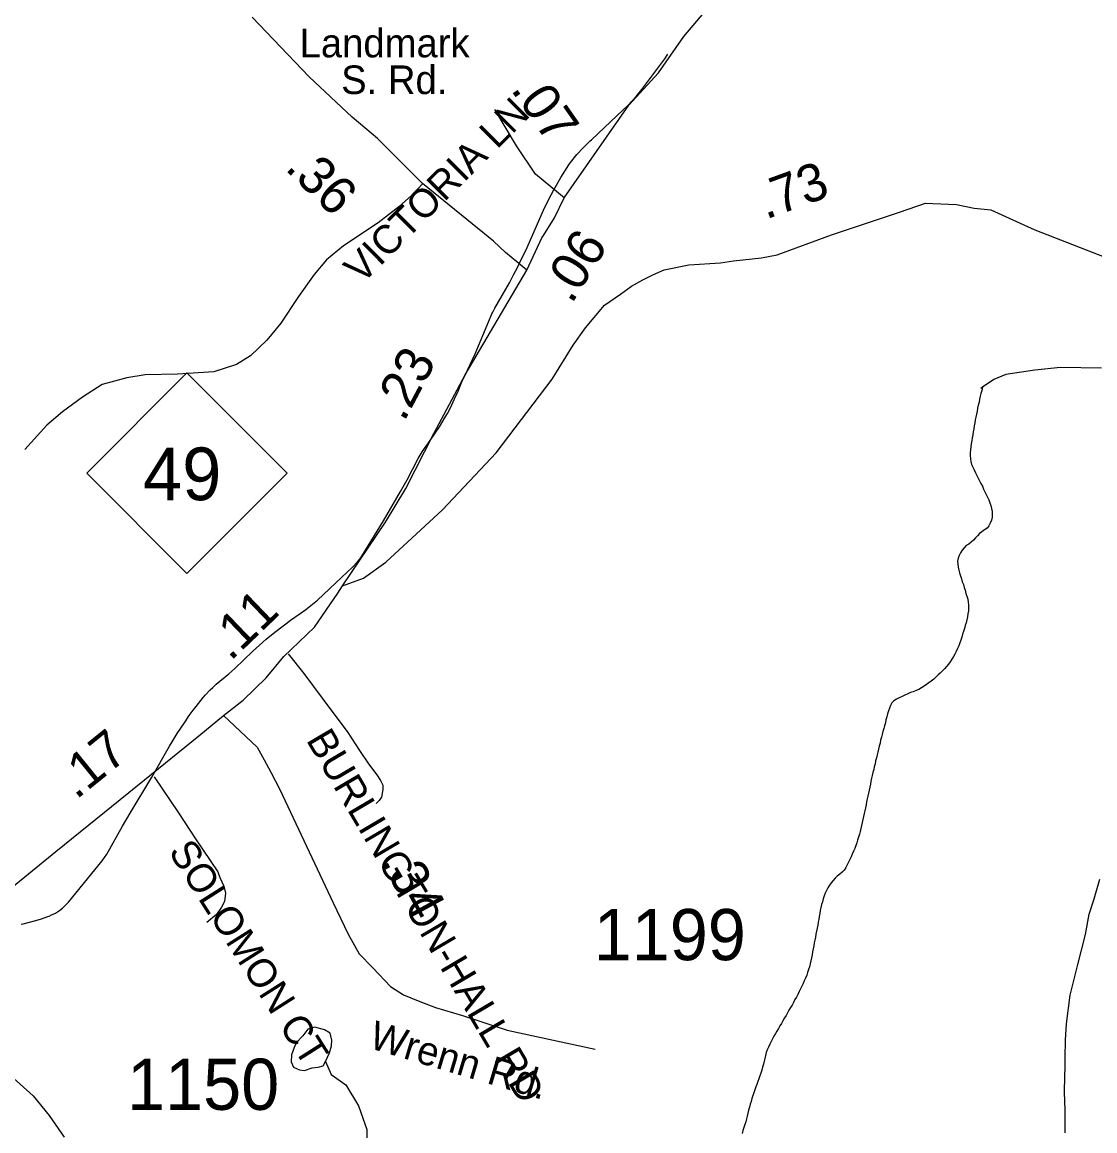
# Model space of a CAD drawing. Extents: x 1950930 to 2061844, y 904556 to 1017002.
# Drawn here: x 1992875 to 1996439, y 951641 to 955325 of the extents above; entities that cross this region are included whole.
import ezdxf

# ---------------------------------------------------------------- set-up
doc = ezdxf.new("R2010")
doc.units = 0
for name, color, linetype in [('Exist Hydrographic Misc Water Feature', 7, 'Continuous'), ('Exist Road Non-System Type 51', 7, 'Continuous'), ('Exist Road Non-System Type 51 Label', 7, 'Continuous'), ('Exist Road Primary NC Attributed', 7, 'Continuous'), ('Exist Road Primary NC Mileage Hundredths English Label', 7, 'Continuous'), ('Exist Road Primary NC Shield CELL', 7, 'Continuous'), ('Exist Road Primary NC Shield Number Label', 7, 'Continuous'), ('Exist Road Primary US Structure Standard Bridge CELL', 7, 'Continuous'), ('Exist Road Secondary Type 41 Attributed', 7, 'Continuous'), ('Exist Road Secondary Type 51 Attributed', 7, 'Continuous'), ('Exist Road Secondary Type 51 Label', 7, 'Continuous'), ('Exist Road Secondary Type 51 Number Label', 7, 'Continuous')]:
    doc.layers.add(name, color=color, linetype=linetype)

msp = doc.modelspace()

# ---------------------------------------------------------------- linework, layer by layer
at = {"layer": 'Exist Hydrographic Misc Water Feature'}
for p, q in [((1994761.6, 954930.6), (1994765.9, 954934.6)), ((1996065.8, 954112.2), (1996060, 954108.2)), ((1993999.7, 953545.2), (1994003.4, 953551.1)), ((1993741.5, 953319.7), (1993750.5, 953326.4)), ((1993475.8, 953081.3), (1993484.2, 953090.7)), ((1993207.8, 952653.3), (1993233.8, 952696.7)), ((1992877.4, 952329.2), (1992919.4, 952340.4)), ((1992877.4, 952329.2), (1992919.4, 952340.4)), ((1992871.7, 952327.7), (1992877.4, 952329.2))]:
    msp.add_line(p, q, dxfattribs=at)
for points in [[(1994886.7, 955048.8), (1994914.6, 955078.8), (1994933.7, 955101.1), (1995009.7, 955203.1), (1995019.8, 955219.2)], [(1994886.7, 955048.8), (1994914.6, 955078.8), (1994933.7, 955101.1), (1995009.7, 955203.1), (1995019.8, 955219.2)], [(1994765.9, 954934.6), (1994851.9, 955015.1), (1994886.7, 955048.8)], [(1994765.9, 954934.6), (1994851.9, 955015.1), (1994886.7, 955048.8)], [(1994697, 954858.8), (1994717.8, 954885.1), (1994738.7, 954907.4), (1994761.6, 954930.6)], [(1994697, 954858.8), (1994717.8, 954885.1), (1994738.7, 954907.4), (1994761.6, 954930.6)], [(1994623.6, 954735.3), (1994641.7, 954768.7), (1994664.6, 954809.5), (1994690.7, 954850.7), (1994697, 954858.8)], [(1994623.6, 954735.3), (1994641.7, 954768.7), (1994664.6, 954809.5), (1994690.7, 954850.7), (1994697, 954858.8)], [(1994534.2, 954538.6), (1994547.8, 954567.1), (1994606.6, 954701), (1994623.6, 954735.3)], [(1994534.2, 954538.6), (1994547.8, 954567.1), (1994606.6, 954701), (1994623.6, 954735.3)], [(1994507.6, 954485.6), (1994520.7, 954510.3), (1994534.2, 954538.6)], [(1994507.6, 954485.6), (1994520.7, 954510.3), (1994534.2, 954538.6)], [(1994438.5, 954361.6), (1994445.7, 954375.1), (1994493.6, 954459.1), (1994507.6, 954485.6)], [(1994438.5, 954361.6), (1994445.7, 954375.1), (1994493.6, 954459.1), (1994507.6, 954485.6)], [(1994425.1, 954331.3), (1994435.6, 954356.4), (1994438.5, 954361.6)], [(1994425.1, 954331.3), (1994435.6, 954356.4), (1994438.5, 954361.6)], [(1994354.4, 954169.4), (1994379.4, 954223.3), (1994425.1, 954331.3)], [(1994354.4, 954169.4), (1994379.4, 954223.3), (1994425.1, 954331.3)], [(1996461.3, 954175.4), (1996325.4, 954178.3), (1996239.2, 954169.5), (1996143.5, 954154.8), (1996103.3, 954138.5), (1996065.8, 954112.2)], [(1994322.8, 954099.7), (1994335.7, 954129.8), (1994354.4, 954169.4)], [(1994322.8, 954099.7), (1994335.7, 954129.8), (1994354.4, 954169.4)], [(1996065.8, 954112.2), (1996063.1, 954101.6), (1996060.6, 954091.9), (1996058.2, 954082.1), (1996056.1, 954072.3), (1996054.1, 954062.4), (1996051.6, 954052.7), (1996049.6, 954042.9), (1996047.5, 954033), (1996045.5, 954023.2), (1996043.8, 954013.2), (1996041.4, 954003.5), (1996039.7, 953993.6), (1996038.1, 953984.1), (1996036.4, 953974.2), (1996034.8, 953964.3), (1996033.2, 953954.4), (1996031.1, 953944.5), (1996029.9, 953935), (1996028, 953924.3), (1996027.2, 953914.3), (1996025.8, 953904.8), (1996025, 953894.8), (1996025, 953885.1), (1996025.4, 953874.4), (1996027.2, 953865.2), (1996029.5, 953855.5), (1996033.4, 953846.4), (1996037.5, 953837.3), (1996042.2, 953828.1), (1996046.7, 953818.8), (1996051, 953809.6), (1996055.7, 953801.6), (1996060, 953792.4), (1996065.4, 953783.1), (1996069.3, 953773.9), (1996073.4, 953764.8), (1996077.9, 953756.1), (1996081.8, 953746.9), (1996086.3, 953737.7), (1996089.8, 953728.6), (1996093, 953719.6), (1996095.5, 953709.5), (1996097.8, 953699.8), (1996098.2, 953690.1), (1996097.5, 953680), (1996095.3, 953670.2), (1996091.2, 953660.6), (1996086.7, 953651.6), (1996080.7, 953643.6), (1996072.5, 953637.9), (1996063.9, 953632.3), (1996056.1, 953625.8), (1996049, 953618.8), (1996042.2, 953611.3), (1996035.6, 953604.1), (1996028.4, 953597.2), (1996019.8, 953591.1), (1996011.6, 953585.9), (1996004.9, 953578.4), (1995998.1, 953570.5), (1995992.4, 953562.4), (1995987.6, 953553.4), (1995984.4, 953544.6), (1995983.1, 953534.6), (1995984, 953524), (1995984.8, 953514), (1995987, 953504.4), (1995989.3, 953495.2), (1995992.8, 953485.2), (1995995.8, 953475.5), (1995998.5, 953466.1), (1996002, 953456.3), (1996004.7, 953447.3), (1996007.7, 953437.5), (1996010.8, 953427.3), (1996013.9, 953418.4), (1996016.6, 953408.6), (1996018.2, 953398.6), (1996019.2, 953388.7), (1996019.6, 953378.9), (1996018.8, 953369.3), (1996017.2, 953359.4), (1996015.5, 953349.5), (1996013.5, 953339.6), (1996011, 953329.9), (1996008.1, 953320.1), (1996006.1, 953310.3), (1996002.8, 953300.3), (1995999.5, 953291.4), (1995996.7, 953281.7), (1995993.8, 953272.1), (1995990.1, 953262.8), (1995986.8, 953253.2), (1995982.7, 953244.5), (1995978.6, 953234.5), (1995974.1, 953225.5), (1995969.4, 953217.3), (1995964.1, 953208.4), (1995958.5, 953200.3)], [(1994287.4, 954025.3), (1994297.4, 954044.2), (1994311.5, 954073.6), (1994322.8, 954099.7)], [(1994287.4, 954025.3), (1994297.4, 954044.2), (1994311.5, 954073.6), (1994322.8, 954099.7)], [(1994230.1, 953935.5), (1994261.7, 953981.1), (1994280.6, 954012.7), (1994287.4, 954025.3)], [(1994230.1, 953935.5), (1994261.7, 953981.1), (1994280.6, 954012.7), (1994287.4, 954025.3)], [(1994003.4, 953551.1), (1994074.7, 953668.5), (1994131.7, 953765.9), (1994153.5, 953805.1), (1994190.6, 953875.3), (1994203.7, 953897.3), (1994230.1, 953935.5)], [(1994003.4, 953551.1), (1994074.7, 953668.5), (1994131.7, 953765.9), (1994153.5, 953805.1), (1994190.6, 953875.3), (1994203.7, 953897.3), (1994230.1, 953935.5)], [(1993916.8, 953462), (1993973.4, 953515.9), (1993988.6, 953531.7), (1993999.7, 953545.2)], [(1993916.8, 953462), (1993973.4, 953515.9), (1993988.6, 953531.7), (1993999.7, 953545.2)], [(1993750.5, 953326.4), (1993766.7, 953338.3), (1993798.7, 953360.5), (1993816.8, 953374.1), (1993855.7, 953405.2), (1993895.7, 953442.1), (1993916.8, 953462)], [(1993750.5, 953326.4), (1993766.7, 953338.3), (1993798.7, 953360.5), (1993816.8, 953374.1), (1993855.7, 953405.2), (1993895.7, 953442.1), (1993916.8, 953462)], [(1993640.8, 953235.7), (1993685.7, 953275.2), (1993713.6, 953298), (1993741.5, 953319.7)], [(1993640.8, 953235.7), (1993685.7, 953275.2), (1993713.6, 953298), (1993741.5, 953319.7)], [(1993561.1, 953159.8), (1993580.7, 953177.7), (1993640.8, 953235.7)], [(1993561.1, 953159.8), (1993580.7, 953177.7), (1993640.8, 953235.7)], [(1995958.5, 953200.3), (1995952.8, 953192.2), (1995946, 953184.3), (1995939.7, 953177.1), (1995932.5, 953169.7), (1995925.5, 953162.7), (1995917.9, 953156.1), (1995910.7, 953149), (1995903.4, 953142.5), (1995895.6, 953136), (1995887.4, 953130.4), (1995879.6, 953124.2), (1995871.4, 953118.6), (1995862.8, 953112.9), (1995853.9, 953108.2), (1995844.7, 953104.3), (1995835.5, 953100.4), (1995826.1, 953097.4), (1995817, 953093.6), (1995807.8, 953088.9), (1995798.6, 953085), (1995788.7, 953079.9), (1995779.7, 953076), (1995771.1, 953070.5), (1995764.8, 953063.3), (1995760, 953055.1), (1995756.1, 953046.4), (1995752.9, 953037.2), (1995750, 953027.4), (1995747.3, 953016.9), (1995744.9, 953007.1), (1995742.8, 952997.3), (1995739.9, 952987.6), (1995737.5, 952977.8), (1995734.4, 952968.1), (1995731.9, 952958.3), (1995730.1, 952949.2), (1995727.2, 952939.6), (1995725.2, 952929.7), (1995722.7, 952920), (1995720.3, 952910.1), (1995717.6, 952900), (1995715.5, 952890.6), (1995713.1, 952880.8), (1995710.6, 952870.7), (1995708.6, 952861.2), (1995706.1, 952851.4), (1995704.3, 952842.4), (1995701.6, 952832.2), (1995699.5, 952822.4), (1995697.3, 952813.1), (1995695, 952803.2), (1995693, 952793.4), (1995690.9, 952783.5), (1995688.9, 952773.7), (1995686.4, 952763.9), (1995684.8, 952754), (1995682.7, 952744.2), (1995680.7, 952734.3), (1995678.6, 952724.5), (1995676.6, 952714.7), (1995674.5, 952704.9), (1995672.5, 952695.5), (1995670.4, 952685.6), (1995668, 952675.5), (1995665.9, 952665.9), (1995663.9, 952656.2), (1995661.4, 952646.3), (1995658.9, 952636.6), (1995656.5, 952627.3), (1995653.6, 952617.5), (1995650.7, 952607.8), (1995647.9, 952598.1), (1995644.6, 952589.2), (1995640.9, 952579.3), (1995636.8, 952570.6), (1995633.1, 952560.5), (1995629, 952551.8), (1995624.9, 952542.7), (1995620.6, 952534.1), (1995616.1, 952525), (1995611.2, 952516), (1995605.6, 952507.9), (1995599.3, 952500.8), (1995591.5, 952494.3), (1995583.1, 952487.8), (1995576.1, 952481.2), (1995569.5, 952473.2), (1995562.8, 952465.3), (1995557.6, 952457.2), (1995551.9, 952449.1), (1995547.2, 952440.1), (1995542.7, 952431.5), (1995539, 952422.2), (1995536.1, 952412.6), (1995533.7, 952402.7), (1995531.2, 952393), (1995528.7, 952383.3), (1995526.7, 952373.4), (1995525, 952363.5)], [(1993507.7, 953114.8), (1993519.6, 953125.3), (1993561.1, 953159.8)], [(1993507.7, 953114.8), (1993519.6, 953125.3), (1993561.1, 953159.8)], [(1993484.2, 953090.7), (1993498.7, 953106.8), (1993507.7, 953114.8)], [(1993484.2, 953090.7), (1993498.7, 953106.8), (1993507.7, 953114.8)], [(1993443.2, 953039.1), (1993452.6, 953051.7), (1993475.8, 953081.3)], [(1993443.2, 953039.1), (1993452.6, 953051.7), (1993475.8, 953081.3)], [(1993373.2, 952934.1), (1993389.6, 952961.2), (1993415.7, 953000.8), (1993429.6, 953021.4), (1993443.2, 953039.1)], [(1993373.2, 952934.1), (1993389.6, 952961.2), (1993415.7, 953000.8), (1993429.6, 953021.4), (1993443.2, 953039.1)], [(1993233.8, 952696.7), (1993305.8, 952816.2), (1993364.6, 952920), (1993373.2, 952934.1)], [(1993233.8, 952696.7), (1993305.8, 952816.2), (1993364.6, 952920), (1993373.2, 952934.1)], [(1993140.7, 952539), (1993155.7, 952561.3), (1993207.8, 952653.3)], [(1993140.7, 952539), (1993155.7, 952561.3), (1993207.8, 952653.3)], [(1992998.2, 952374.1), (1993008.6, 952381.7), (1993028.9, 952401.2), (1993140.7, 952539)], [(1992998.2, 952374.1), (1993008.6, 952381.7), (1993028.9, 952401.2), (1993140.7, 952539)], [(1992972.1, 952358.8), (1992985.5, 952365.2), (1992998.2, 952374.1)], [(1992972.1, 952358.8), (1992985.5, 952365.2), (1992998.2, 952374.1)], [(1992919.4, 952340.4), (1992938.7, 952346.2), (1992959.6, 952353.3)], [(1992919.4, 952340.4), (1992938.7, 952346.2), (1992959.6, 952353.3)], [(1992959.6, 952353.3), (1992963.7, 952354.8), (1992972.1, 952358.8)], [(1992959.6, 952353.3), (1992963.7, 952354.8), (1992972.1, 952358.8)], [(1995525, 952363.5), (1995523.4, 952353.6), (1995521.8, 952343.7), (1995520.1, 952334.3), (1995518.5, 952324.3), (1995516.4, 952314.5), (1995514.4, 952304.6), (1995512.3, 952294.8), (1995510.3, 952284.9), (1995508.2, 952275.2), (1995506.6, 952265.7), (1995504.9, 952255.7), (1995502.9, 952245.9), (1995501.3, 952236), (1995499.6, 952226.1), (1995497.6, 952216.3), (1995495.5, 952206.5), (1995493.3, 952196.7), (1995490.4, 952186.9), (1995487.9, 952177.2), (1995484.6, 952167.6), (1995481.4, 952158.2), (1995477.3, 952148.8), (1995473.6, 952139.6), (1995469.3, 952130.8), (1995465.2, 952121.8), (1995460.7, 952113.1), (1995456.4, 952104.1), (1995451.8, 952095), (1995447.3, 952085.9), (1995442.4, 952077.3), (1995437.9, 952068.3), (1995432.8, 952059.4), (1995427.8, 952051.2), (1995422.5, 952042.2), (1995417.8, 952033.7), (1995412.9, 952024.6), (1995407.8, 952016.4), (1995402.4, 952007.5), (1995397.5, 951998.5), (1995392.4, 951990.4), (1995387.5, 951981.4), (1995382.5, 951972.8), (1995377.4, 951964.7), (1995372.5, 951955.6), (1995367.6, 951946.7), (1995363.3, 951938), (1995358.7, 951929), (1995354.6, 951919.8), (1995350.1, 951911.1), (1995347.3, 951901.8), (1995344.4, 951892.2), (1995341.9, 951882.3), (1995339.9, 951872.5), (1995337.4, 951862.7), (1995334.6, 951853.1), (1995332.1, 951843.3), (1995329.2, 951833.6), (1995325.5, 951824.4), (1995322.7, 951814.7), (1995319, 951805.9), (1995315.7, 951795.9), (1995312, 951787.1), (1995308.7, 951777.4), (1995305.4, 951767.4), (1995302.6, 951758.5), (1995299.3, 951748.8), (1995296.4, 951739.1), (1995293.5, 951729.8), (1995291.3, 951720.4), (1995288.6, 951710.3), (1995286.2, 951700.4), (1995283.7, 951690.7), (1995281.2, 951681), (1995278.8, 951671.2), (1995275.5, 951662.3), (1995272.6, 951652.7), (1995269.8, 951642.9), (1995267.3, 951632.8)], [(1993882.4, 951871.7), (1993895.9, 951900.1), (1993902.1, 951923.9), (1993903.5, 951943.1), (1993897.5, 951965.6), (1993879.1, 951977.4), (1993847.3, 951985.4), (1993823.3, 951979.3), (1993807.7, 951957), (1993785.8, 951935.1), (1993778, 951918.8), (1993770, 951894.4), (1993768.2, 951870.7), (1993776.4, 951852.5), (1993796.3, 951844.6), (1993812.9, 951842.4), (1993838.1, 951851.3), (1993858.4, 951853), (1993874.4, 951857.9), (1993882.4, 951871.7)], [(1993882.4, 951871.7), (1993901.4, 951828.6), (1993949.8, 951794.5), (1993992.5, 951724.6), (1994019.3, 951645.5), (1994019.8, 951595.5)]]:
    msp.add_lwpolyline(points, dxfattribs=at)
at = {"layer": 'Exist Road Non-System Type 51'}
for points in [[(1994207, 954790.5), (1994168, 954749), (1994126.4, 954712.2), (1994057.6, 954658.3), (1993942.5, 954582.3), (1993886.1, 954535.8), (1993844.4, 954486.7), (1993792.9, 954413.2), (1993734.1, 954324.9), (1993687.5, 954268.6), (1993633.6, 954217.1), (1993587, 954187.6), (1993511, 954163.1), (1993390.9, 954155.8), (1993283, 954153.3), (1993221.8, 954143.5), (1993140.9, 954121.4), (1993074.6, 954079.8), (1993008.5, 954030.8), (1992957, 953986.6), (1992883.4, 953905.8)], [(1993758, 953226.2), (1993810.1, 953160.9), (1993871, 953078.6), (1993956.5, 952964.8), (1993995.5, 952905.7), (1994025, 952861.3), (1994053.1, 952824.1), (1994064.9, 952805.1), (1994072.6, 952789.7), (1994073.1, 952775.1), (1994068.1, 952749.8), (1994060.4, 952738.9), (1994051.2, 952729.3)], [(1993313.5, 952817.9), (1993394, 952697.8), (1993450.4, 952611.8), (1993524.4, 952501.6), (1993531.6, 952482.8), (1993544.6, 952453.9), (1993550.4, 952430.8), (1993547.1, 952403), (1993537, 952384.2), (1993519.8, 952360.4), (1993487.9, 952333.6)]]:
    msp.add_lwpolyline(points, dxfattribs=at)
at = {"layer": 'Exist Road Primary NC Attributed'}
for points in [[(1994675.4, 954742.1), (1994890.9, 955049.2), (1994989.1, 955157.2), (1995072.9, 955277.5), (1995147.3, 955365), (1995234.1, 955472.9), (1995355.4, 955612.3), (1995536.5, 955826), (1995615, 955935.1), (1995865.9, 956244.8), (1996145.7, 956603.2), (1996272.7, 956737.8), (1996576.7, 957128.3)], [(1994551.9, 954501.6), (1994601.9, 954608.4), (1994606.9, 954616.5), (1994643.7, 954675.3), (1994675.4, 954742.1)], [(1993939.4, 953452), (1994081.7, 953664.2), (1994149.9, 953776.2), (1994242.1, 953958.1), (1994346.1, 954154), (1994551.9, 954501.6)], [(1993544, 953021), (1993609.4, 953072.9), (1993685.4, 953146.7), (1993743.5, 953217.5), (1993845.5, 953315.5), (1993923.6, 953428.4), (1993939.4, 953452)], [(1992841.2, 952451.1), (1992986.9, 952569.4), (1993280.6, 952807.2), (1993461.7, 952953.6), (1993544, 953021)]]:
    msp.add_lwpolyline(points, dxfattribs=at)
at = {"layer": 'Exist Road Primary NC Shield CELL'}
msp.add_lwpolyline([(1993089, 953826.6), (1993422, 954159.6), (1993755, 953826.6), (1993422, 953493.6)], close=True, dxfattribs=at)
at = {"layer": 'Exist Road Secondary Type 41 Attributed'}
msp.add_lwpolyline([(1993544, 953021), (1993655.3, 952916.8), (1993678.7, 952874.6), (1993700.8, 952833.6), (1993730.6, 952775.6), (1993908.4, 952399.5), (1993958.3, 952295.4), (1993994.2, 952229.6), (1994040.2, 952183.5), (1994098.6, 952120.7), (1994142.1, 952093.5), (1994196, 952071.4), (1994247.9, 952051.3), (1994338, 952025.2), (1994486.6, 951976.4), (1994778.5, 951912.4)], dxfattribs=at)
at = {"layer": 'Exist Road Secondary Type 51 Attributed'}
for points in [[(1994551.9, 954501.6), (1994518.7, 954528.4), (1994481.1, 954559.9), (1994441.2, 954597.6), (1994205.1, 954789.5), (1994055.5, 954939.2), (1993970.7, 955009.7), (1993828.3, 955143.5), (1993638.4, 955342)], [(1994675.4, 954742.1), (1994580.5, 954819.8), (1994517.2, 954914.7), (1994445.3, 955035.6)], [(1993939.4, 953452), (1994009.2, 953477.5), (1994083.2, 953531.4), (1994271.4, 953705.2), (1994449.9, 953893.9), (1994635.6, 954138.8), (1994705.3, 954252.1), (1994745.9, 954309.3), (1994809.8, 954384.7), (1994862.3, 954421.4), (1994899.3, 954447.8), (1994936.9, 954468.9), (1994970, 954485.4), (1995007.6, 954502), (1995089.8, 954518.5), (1995194.5, 954525.2), (1995237.8, 954532.4), (1995331.8, 954542.3), (1995383.8, 954552.3), (1995563.9, 954618.1), (1995789.7, 954693.9), (1995875.8, 954723.9), (1995900.7, 954722.5), (1995979.8, 954719.8), (1996037.9, 954707.8), (1996093.8, 954701.7), (1996239.6, 954635.5), (1996621, 954486.9)], [(1996340.9, 951635), (1996340.1, 951710.3), (1996338.6, 951769.7), (1996339.4, 951822.4), (1996340.1, 951854), (1996340.5, 951885.3), (1996342, 951942.5), (1996345, 951996.7), (1996357.5, 952091.8), (1996381.8, 952189.8), (1996407.6, 952293.7), (1996419.9, 952361.7), (1996437, 952412.8), (1996455.6, 952477.7)], [(1992836, 951825.8), (1992911.2, 951758.1), (1992964.6, 951692.6), (1993014.3, 951620.3)]]:
    msp.add_lwpolyline(points, dxfattribs=at)

# ---------------------------------------------------------------- texts
at = {"layer": 'Exist Road Non-System Type 51 Label'}
for s, rotation, p in [('  VICTORIA LN', 44.9742, (1993952.7, 954401.9)), ('  BURLINGTON-HALL RD', 300.5245, (1993780.5, 953001.2)), ('  SOLOMON CT', 302.4132, (1993320.9, 952629))]:
    msp.add_text(s, height=95, rotation=rotation, dxfattribs=at).set_placement(p)
at = {"layer": 'Exist Road Primary NC Mileage Hundredths English Label'}
for s, rotation, p in [('.06', 58.0132, (1994700.1, 954386)), ('.23', 62.0123, (1994143.3, 953994.6)), ('.11', 43.8327, (1993566.8, 953199.7)), ('.17', 38.9881, (1993054, 952740.1))]:
    msp.add_text(s, height=125, rotation=rotation, dxfattribs=at).set_placement(p)
at = {"layer": 'Exist Road Primary NC Shield Number Label'}
msp.add_text('49', height=175, dxfattribs=at).set_placement((1993276.1, 953736.9))
at = {"layer": 'Exist Road Primary US Structure Standard Bridge CELL'}
for s, rotation, p in [('.07', 304.8524, (1994496.1, 955101.8)), ('.36', 315.5407, (1993744.8, 954837.3)), ('.73', 20.0529, (1995345.6, 954669.2)), ('.34', 298.5673, (1994065.5, 952535.8))]:
    msp.add_text(s, height=125, rotation=rotation, dxfattribs=at).set_placement(p)
at = {"layer": 'Exist Road Secondary Type 51 Label'}
for s, p in [('Landmark', (1993796.5, 955208.4)), (' S. Rd.', (1993899.2, 955086.4))]:
    msp.add_text(s, height=95, dxfattribs=at).set_placement(p)
msp.add_text('Wrenn Rd.', height=95, rotation=343.3494, dxfattribs=at).set_placement((1994022.4, 951917.9))
at = {"layer": 'Exist Road Secondary Type 51 Number Label'}
for s, p in [('1199', (1994773.6, 952208.5)), ('1150', (1993222.9, 951711.2))]:
    msp.add_text(s, height=170, dxfattribs=at).set_placement(p)

doc.saveas('drawing.dxf')
